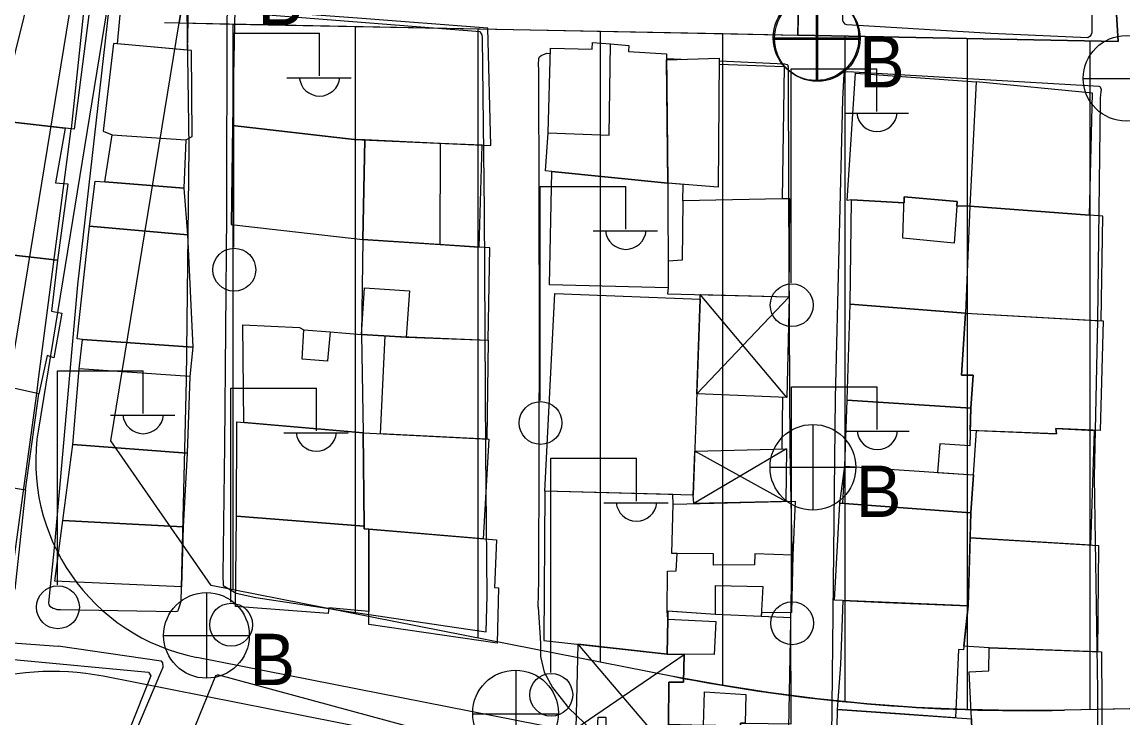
# Model space of a CAD drawing. Extents: x 417997 to 421451, y 4451742 to 4455216.
# Drawn here: x 419198.9 to 419288.8, y 4453062.5 to 4453119.4 of the extents above; entities that cross this region are included whole.
import ezdxf

# ---------------------------------------------------------------- set-up
doc = ezdxf.new("R2010")
doc.units = 0
for name, color, linetype in [('ADA', 7, 'Continuous'), ('ADAKENARI', 7, 'Continuous'), ('B_Kapi', 7, 'Continuous'), ('B_Mesken', 7, 'Continuous'), ('B_Sundurma', 7, 'Continuous'), ('B_Teras', 7, 'Continuous'), ('KALDIRIM', 7, 'Continuous'), ('PL_AYA_PARK_DINLENME', 7, 'Continuous'), ('PL_KON_MEV_350', 7, 'Continuous'), ('PL_SAY_DINI_TESIS', 7, 'Continuous'), ('S_Elektrik_Diregi', 7, 'Continuous'), ('S_Rogar_Kapagi', 7, 'Continuous'), ('S_Rogar_Kapagi_Buski', 7, 'Continuous'), ('Sinir_Duvar_tek_tarafa_ait', 7, 'Continuous'), ('TR_ORTAYOGUNKONUT', 7, 'Continuous'), ('Yol_Sose', 7, 'Continuous')]:
    doc.layers.add(name, color=color, linetype=linetype)

msp = doc.modelspace()

# ---------------------------------------------------------------- linework, layer by layer
at = {"layer": 'ADA'}
for p, q in [((419263.499, 4453177.524), (419262.248, 4453118.305)), ((419263.499, 4453177.524), (419262.248, 4453118.305)), ((419288.411, 4453117.789), (419284.956, 4453174.598)), ((419288.411, 4453117.789), (419284.956, 4453174.598)), ((419210.491, 4453119.325), (419211.699, 4453119.301)), ((419210.491, 4453119.325), (419211.699, 4453119.301)), ((419211.699, 4453119.301), (419262.248, 4453118.305)), ((419211.699, 4453119.301), (419262.248, 4453118.305)), ((419262.248, 4453118.305), (419288.411, 4453117.789)), ((419262.248, 4453118.305), (419288.411, 4453117.789))]:
    msp.add_line(p, q, dxfattribs=at)
at = {"layer": 'ADAKENARI'}
for p, q in [((419211.699, 4453119.301), (419222.131, 4453183.165)), ((419211.699, 4453119.301), (419222.131, 4453183.165)), ((419206.12, 4453085.138), (419211.699, 4453119.301)), ((419206.12, 4453085.138), (419211.699, 4453119.301)), ((419214.319, 4453073.334), (419206.12, 4453085.138)), ((419214.319, 4453073.334), (419206.12, 4453085.138)), ((419251.893, 4453065.925), (419214.319, 4453073.334)), ((419251.893, 4453065.925), (419214.319, 4453073.334)), ((419305.225, 4453063.565), (419284.03, 4453063.124)), ((419305.225, 4453063.565), (419284.03, 4453063.124))]:
    msp.add_line(p, q, dxfattribs=at)
msp.add_arc((419280.912, 4453213.092), 150, 258.84551, 271.19107, dxfattribs=at)
msp.add_arc((419280.912, 4453213.092), 150, 258.84551, 271.19107, dxfattribs=at)
at = {"layer": 'B_Kapi'}
msp.add_lwpolyline([(419260.982, 4453088.698), (419260.95, 4453084.487)], dxfattribs=at)
at = {"layer": 'B_Mesken'}
for points in [[(419203.133, 4453110.623), (419196.915, 4453111.322), (419199.711, 4453122.591), (419204.582, 4453122.108)], [(419212.352, 4453117.085), (419206.651, 4453117.593), (419206.989, 4453121.123), (419212.425, 4453120.65)], [(419216.049, 4453110.933), (419226.012, 4453109.774), (419237.173, 4453109.277), (419236.925, 4453118.869), (419226.282, 4453119.685), (419216.262, 4453120.438)], [(419206.233, 4453110.165), (419212.254, 4453109.737), (419212.777, 4453110.027), (419212.702, 4453117.054), (419206.33, 4453117.621), (419205.487, 4453110.453)], [(419241.856, 4453110.326), (419242.047, 4453117.253), (419245.444, 4453117.162), (419245.471, 4453117.699), (419246.952, 4453117.591), (419248.438, 4453117.47), (419248.408, 4453116.975), (419251.517, 4453116.779), (419251.618, 4453106.196), (419242.14, 4453107.162), (419241.634, 4453107.218)], [(419255.827, 4453115.942), (419261.138, 4453115.736), (419260.965, 4453104.916), (419252.846, 4453104.774), (419252.868, 4453106.104), (419251.618, 4453106.196), (419251.522, 4453116.296), (419255.831, 4453116.43)], [(419266.643, 4453104.833), (419266.284, 4453104.795), (419266.956, 4453115.202), (419276.806, 4453114.502), (419276.286, 4453104.338), (419275.247, 4453104.346), (419275.274, 4453104.714), (419270.943, 4453105.076), (419270.928, 4453104.6)], [(419286.069, 4453103.59), (419286.312, 4453113.573), (419276.806, 4453114.502), (419276.286, 4453104.338)], [(419202.611, 4453106.156), (419201.756, 4453099.911), (419193.652, 4453100.829), (419196.915, 4453111.322), (419202.397, 4453110.706), (419201.586, 4453106.238)], [(419226.704, 4453101.614), (419226.86, 4453109.736), (419226.012, 4453109.774), (419216.049, 4453110.933), (419215.957, 4453102.835)], [(419205.637, 4453106.302), (419206.233, 4453110.165), (419212.254, 4453109.737), (419212.091, 4453105.796)], [(419236.218, 4453100.981), (419236.445, 4453109.309), (419233.045, 4453109.461), (419226.86, 4453109.736), (419226.704, 4453101.614), (419233.023, 4453101.193)], [(419212.091, 4453105.796), (419212.384, 4453101.992), (419204.389, 4453102.693), (419204.837, 4453106.382), (419205.637, 4453106.302)], [(419241.953, 4453097.89), (419242.14, 4453107.162), (419251.618, 4453106.196), (419251.653, 4453097.65)], [(419260.965, 4453104.916), (419252.846, 4453104.774), (419252.806, 4453099.926), (419251.644, 4453099.844), (419251.653, 4453097.65), (419251.603, 4453097.171), (419261.544, 4453096.91), (419261.602, 4453104.936), (419260.965, 4453104.916)], [(419266.525, 4453096.308), (419266.643, 4453104.833), (419270.928, 4453104.6), (419270.943, 4453105.076), (419275.274, 4453104.714), (419275.247, 4453104.346), (419276.286, 4453104.338), (419275.934, 4453095.583)], [(419287.03, 4453094.956), (419287.153, 4453103.507), (419276.286, 4453104.338), (419275.934, 4453095.583)], [(419203.805, 4453093.436), (419203.377, 4453093.471), (419204.389, 4453102.693), (419212.384, 4453101.992), (419212.806, 4453092.797)], [(419230.247, 4453093.611), (419236.958, 4453093.364), (419237.095, 4453100.922), (419226.704, 4453101.614), (419226.593, 4453093.844)], [(419190.709, 4453090.665), (419193.652, 4453100.829), (419201.756, 4453099.911), (419201.271, 4453095.758), (419202.129, 4453095.588), (419201.472, 4453091.944), (419200.909, 4453092.109), (419200.243, 4453088.984), (419196.19, 4453089.896), (419196.048, 4453089.414)], [(419241.566, 4453081.032), (419242.396, 4453097.189), (419254.275, 4453096.726), (419253.694, 4453080.712)], [(419266.272, 4453088.476), (419266.525, 4453096.308), (419275.934, 4453095.583), (419275.618, 4453090.511), (419276.559, 4453090.51), (419276.375, 4453087.808)], [(419275.934, 4453095.583), (419287.182, 4453094.948), (419286.947, 4453085.978), (419283.324, 4453086.161), (419283.374, 4453085.728), (419276.324, 4453086.003), (419276.375, 4453087.808), (419276.559, 4453090.51), (419275.618, 4453090.511)], [(419221.875, 4453094.217), (419224.032, 4453094.061), (419226.593, 4453093.844), (419226.728, 4453085.789), (419216.977, 4453086.648), (419216.908, 4453094.631), (419221.527, 4453094.42)], [(419212.569, 4453090.418), (419212.368, 4453084.141), (419203.016, 4453084.857), (419203.538, 4453091.038), (419203.805, 4453093.436), (419212.806, 4453092.797)], [(419236.83, 4453085.28), (419228.154, 4453085.717), (419228.53, 4453093.721), (419236.958, 4453093.364)], [(419190.709, 4453090.665), (419190.115, 4453090.726), (419188.593, 4453082.889), (419199.138, 4453081.13), (419200.243, 4453088.984), (419196.19, 4453089.896), (419196.048, 4453089.414)], [(419266.092, 4453083.073), (419266.272, 4453088.476), (419276.375, 4453087.808), (419276.288, 4453084.73), (419273.846, 4453084.902), (419273.661, 4453082.563), (419276.589, 4453082.365), (419276.374, 4453079.249), (419265.681, 4453080.054)], [(419216.392, 4453078.993), (419216.416, 4453086.698), (419226.728, 4453085.789), (419226.809, 4453078.182)], [(419236.55, 4453077.14), (419227.205, 4453077.931), (419226.82, 4453077.953), (419226.809, 4453078.182), (419226.728, 4453085.789), (419237.013, 4453085.271)], [(419286.448, 4453086.004), (419286.145, 4453076.622), (419276.314, 4453077.213), (419276.374, 4453079.249), (419276.589, 4453082.365), (419276.843, 4453085.983), (419283.374, 4453085.728), (419283.324, 4453086.161)], [(419202.208, 4453078.629), (419203.016, 4453084.857), (419212.368, 4453084.141), (419212.035, 4453078.109)], [(419199.138, 4453081.13), (419198.289, 4453072.988), (419187.387, 4453073.995), (419187.607, 4453075.84), (419188.435, 4453079.474), (419189.014, 4453082.819)], [(419241.566, 4453081.032), (419241.495, 4453068.826), (419251.558, 4453067.699), (419251.63, 4453070.575), (419251.558, 4453071.232), (419251.586, 4453074.493), (419252.319, 4453074.509), (419252.38, 4453075.94), (419251.962, 4453075.945), (419252.069, 4453079.977), (419252.039, 4453080.756)], [(419261.844, 4453075.805), (419261.738, 4453071.104), (419259.275, 4453071.089), (419259.259, 4453070.786), (419255.514, 4453070.952), (419251.558, 4453071.232), (419251.586, 4453074.493), (419252.319, 4453074.509), (419252.38, 4453075.94), (419251.962, 4453075.945), (419252.069, 4453079.977), (419262.018, 4453080.206)], [(419265.253, 4453072.121), (419265.681, 4453080.054), (419276.374, 4453079.249), (419276.153, 4453071.658)], [(419202.208, 4453078.629), (419212.035, 4453078.109), (419211.885, 4453073.207), (419201.547, 4453073.682)], [(419226.809, 4453078.182), (419226.82, 4453077.953), (419227.205, 4453077.931), (419227.202, 4453071.187), (419223.932, 4453071.501), (419223.874, 4453071.042), (419216.305, 4453071.602), (419216.392, 4453078.993)], [(419227.202, 4453070.134), (419227.205, 4453077.931), (419237.616, 4453077.05), (419237.468, 4453073.165), (419237.796, 4453073.136), (419237.67, 4453068.61)], [(419276.314, 4453077.213), (419286.797, 4453076.583), (419286.716, 4453067.907), (419277.888, 4453068.24), (419275.82, 4453068.372), (419276.153, 4453071.658)], [(419275.363, 4453068.093), (419275.127, 4453062.514), (419270.599, 4453062.834), (419265.494, 4453063.195), (419265.759, 4453066.868), (419265.961, 4453072.091), (419269.389, 4453071.946), (419276.153, 4453071.658), (419275.79, 4453068.076)], [(419261.682, 4453070.68), (419259.259, 4453070.786), (419255.514, 4453070.952), (419251.624, 4453071.228), (419251.63, 4453070.575), (419251.558, 4453067.699), (419252.95, 4453067.688), (419252.915, 4453065.432), (419251.698, 4453065.416), (419251.671, 4453061.999), (419251.671, 4453061.999), (419254.53, 4453061.911), (419257.552, 4453061.819), (419257.557, 4453062.066), (419257.949, 4453062.062), (419261.71, 4453062.029)], [(419276.682, 4453054.372), (419276.442, 4453062.421), (419276.245, 4453066.258), (419277.849, 4453066.352), (419277.888, 4453068.24), (419287.046, 4453067.895), (419287.132, 4453054.883)], [(419266.923, 4453054.024), (419266.792, 4453057.979), (419266.224, 4453060.144), (419265.431, 4453060.254), (419265.494, 4453063.195), (419276.442, 4453062.421), (419276.682, 4453054.372)]]:
    msp.add_lwpolyline(points, close=True, dxfattribs=at)
at = {"layer": 'B_Sundurma'}
for p, q in [((419261.544, 4453096.91), (419253.994, 4453088.983)), ((419261.359, 4453088.683), (419254.262, 4453097.101)), ((419261.329, 4453084.497), (419253.75, 4453080.016)), ((419261.262, 4453080.189), (419253.824, 4453084.293)), ((419244.112, 4453061.625), (419252.95, 4453067.688)), ((419244.282, 4453068.514), (419251.653, 4453059.874))]:
    msp.add_line(p, q, dxfattribs=at)
for points in [[(419261.544, 4453096.91), (419261.359, 4453088.683), (419253.994, 4453088.983), (419254.275, 4453096.726), (419254.262, 4453097.101)], [(419261.329, 4453084.497), (419261.262, 4453080.189), (419253.75, 4453080.016), (419253.694, 4453080.712), (419253.824, 4453084.293)], [(419244.282, 4453068.514), (419244.112, 4453061.625), (419245.885, 4453061.676), (419245.942, 4453062.574), (419246.568, 4453062.553), (419246.572, 4453060.183), (419251.653, 4453059.874), (419251.671, 4453061.999), (419251.698, 4453065.416), (419252.915, 4453065.432), (419252.95, 4453067.688), (419251.558, 4453067.699)]]:
    msp.add_lwpolyline(points, close=True, dxfattribs=at)
at = {"layer": 'B_Teras'}
for points in [[(419251.618, 4453106.196), (419242.14, 4453107.162), (419241.634, 4453107.218), (419241.856, 4453110.326), (419246.833, 4453110.143), (419246.952, 4453117.591), (419248.438, 4453117.47), (419248.408, 4453116.975), (419251.517, 4453116.779)], [(419255.741, 4453105.891), (419251.618, 4453106.196), (419251.522, 4453116.296), (419255.831, 4453116.43)], [(419233.023, 4453101.193), (419233.045, 4453109.461), (419226.86, 4453109.736), (419226.704, 4453101.614)], [(419270.834, 4453101.706), (419270.943, 4453105.076), (419275.274, 4453104.714), (419275.023, 4453101.312)], [(419226.593, 4453093.844), (419226.834, 4453097.654), (419230.508, 4453097.412), (419230.247, 4453093.611)], [(419221.753, 4453091.831), (419221.875, 4453094.217), (419224.032, 4453094.061), (419223.813, 4453091.689), (419223.81, 4453091.657)], [(419203.538, 4453091.038), (419203.805, 4453093.436), (419212.806, 4453092.797), (419212.569, 4453090.418)], [(419276.374, 4453079.249), (419265.924, 4453080.036), (419266.092, 4453083.073), (419276.589, 4453082.365)], [(419251.962, 4453075.945), (419252.069, 4453079.977), (419262.018, 4453080.206), (419261.844, 4453075.805), (419258.738, 4453075.903), (419258.709, 4453075.016), (419255.343, 4453074.989), (419255.35, 4453075.898)], [(419255.514, 4453070.952), (419255.531, 4453073.328), (419259.382, 4453073.228), (419259.259, 4453070.786)], [(419251.558, 4453067.699), (419251.63, 4453070.575), (419255.558, 4453070.377), (419255.405, 4453067.67)], [(419254.53, 4453061.911), (419254.609, 4453064.644), (419257.985, 4453064.41), (419257.949, 4453062.062), (419257.557, 4453062.066), (419257.552, 4453061.819)]]:
    msp.add_lwpolyline(points, close=True, dxfattribs=at)
at = {"layer": 'KALDIRIM'}
for p, q in [((419204.843, 4453133.152), (419196.24, 4453080.485)), ((419204.843, 4453133.152), (419196.24, 4453080.485)), ((419207.728, 4453132.209), (419200.198, 4453086.106)), ((419207.728, 4453132.209), (419200.198, 4453086.106)), ((419250.733, 4453060.039), (419213.158, 4453067.448)), ((419250.733, 4453060.039), (419213.158, 4453067.448)), ((419250.152, 4453057.095), (419205.501, 4453065.9)), ((419250.152, 4453057.095), (419205.501, 4453065.9))]:
    msp.add_line(p, q, dxfattribs=at)
for centre, radius, start, end in [((419216.318, 4453083.473), 16.334, 170.72359, 258.84551), ((419216.318, 4453083.473), 16.334, 170.72359, 258.84551), ((419201.409, 4453045.145), 21.155, 78.84551, 139.85094), ((419201.409, 4453045.145), 21.155, 78.84551, 139.85094)]:
    msp.add_arc(centre, radius, start, end, dxfattribs=at)
at = {"layer": 'PL_AYA_PARK_DINLENME'}
msp.add_lwpolyline([(419262.248, 4453118.305), (419263.499, 4453177.524), (419284.956, 4453174.598), (419288.411, 4453117.789)], close=True, dxfattribs=at)
msp.add_lwpolyline([(419262.248, 4453118.305), (419263.499, 4453177.524), (419284.956, 4453174.598), (419288.411, 4453117.789)], close=True, dxfattribs=at)
at = {"layer": 'PL_KON_MEV_350'}
msp.add_lwpolyline([(419305.225, 4453063.565), (419284.03, 4453063.124), (419279.99, 4453063.095), (419275.951, 4453063.174), (419271.915, 4453063.362), (419267.886, 4453063.658), (419263.866, 4453064.063), (419259.859, 4453064.577), (419255.867, 4453065.197), (419251.893, 4453065.925), (419214.319, 4453073.334), (419206.12, 4453085.138), (419211.699, 4453119.301), (419262.248, 4453118.305), (419288.411, 4453117.789), (419284.956, 4453174.598), (419263.499, 4453177.524), (419222.131, 4453183.165), (419227.022, 4453213.113), (419238.503, 4453221.37), (419324.529, 4453207.319)], dxfattribs=at)
at = {"layer": 'PL_SAY_DINI_TESIS'}
msp.add_lwpolyline([(419226.12, 4453119.017), (419236.12, 4453118.82), (419246.12, 4453118.623), (419256.12, 4453118.426), (419262.248, 4453118.305), (419263.499, 4453177.524), (419256.12, 4453178.531), (419246.12, 4453179.894), (419239.255, 4453180.83), (419239.172, 4453154.266), (419227.381, 4453155.09), (419226.84, 4453158.31), (419218.249, 4453159.4), (419211.699, 4453119.301), (419216.12, 4453119.214), (419226.12, 4453119.017)], dxfattribs=at)
msp.add_lwpolyline([(419226.12, 4453119.017), (419236.12, 4453118.82), (419246.12, 4453118.623), (419256.12, 4453118.426), (419262.248, 4453118.305), (419263.499, 4453177.524), (419256.12, 4453178.531), (419246.12, 4453179.894), (419239.255, 4453180.83), (419239.172, 4453154.266), (419227.381, 4453155.09), (419226.84, 4453158.31), (419218.249, 4453159.4), (419211.699, 4453119.301), (419216.12, 4453119.214), (419226.12, 4453119.017)], dxfattribs=at)
at = {"layer": 'S_Elektrik_Diregi'}
for p, q in [((419216.17, 4453100.969), (419216.17, 4453118.469)), ((419216.17, 4453118.469), (419223.17, 4453118.469)), ((419223.17, 4453114.969), (419223.17, 4453118.469)), ((419261.711, 4453098.064), (419261.711, 4453115.564)), ((419261.711, 4453115.564), (419268.711, 4453115.564)), ((419268.711, 4453112.064), (419268.711, 4453115.564)), ((419220.51, 4453114.829), (419225.76, 4453114.829)), ((419266.051, 4453111.924), (419271.301, 4453111.924)), ((419241.193, 4453088.441), (419241.193, 4453105.941)), ((419241.193, 4453105.941), (419248.193, 4453105.941)), ((419248.193, 4453102.441), (419248.193, 4453105.941)), ((419245.533, 4453102.301), (419250.783, 4453102.301)), ((419201.761, 4453073.376), (419201.761, 4453090.876)), ((419201.761, 4453090.876), (419208.761, 4453090.876)), ((419208.761, 4453087.376), (419208.761, 4453090.876)), ((419215.91, 4453071.952), (419215.91, 4453089.452)), ((419215.91, 4453089.452), (419222.91, 4453089.452)), ((419222.91, 4453085.952), (419222.91, 4453089.452)), ((419261.741, 4453072.072), (419261.741, 4453089.572)), ((419261.741, 4453089.572), (419268.741, 4453089.572)), ((419268.741, 4453086.072), (419268.741, 4453089.572)), ((419206.101, 4453087.236), (419211.351, 4453087.236)), ((419220.25, 4453085.812), (419225.5, 4453085.812)), ((419266.081, 4453085.932), (419271.331, 4453085.932)), ((419242.065, 4453066.225), (419242.065, 4453083.725)), ((419242.065, 4453083.725), (419249.065, 4453083.725)), ((419249.065, 4453080.225), (419249.065, 4453083.725)), ((419246.405, 4453080.085), (419251.655, 4453080.085))]:
    msp.add_line(p, q, dxfattribs=at)
for centre in [(419216.206, 4453099.134), (419261.747, 4453096.228), (419241.229, 4453086.605), (419201.797, 4453071.541), (419215.946, 4453070.117), (419261.777, 4453070.236), (419242.101, 4453064.389)]:
    msp.add_circle(centre, 1.75, dxfattribs=at)
for centre in [(419223.17, 4453114.982), (419268.712, 4453112.077), (419248.193, 4453102.454), (419208.762, 4453087.389), (419222.911, 4453085.965), (419268.742, 4453086.085), (419249.066, 4453080.238)]:
    msp.add_arc(centre, 1.658, 184.83843, 355.14641, dxfattribs=at)
at = {"layer": 'S_Rogar_Kapagi'}
for p, q in [((419263.892, 4453114.504), (419263.892, 4453121.504)), ((419260.322, 4453117.969), (419267.322, 4453117.969)), ((419239.235, 4453059.374), (419239.235, 4453066.374)), ((419235.665, 4453062.839), (419242.665, 4453062.839))]:
    msp.add_line(p, q, dxfattribs=at)
for centre in [(419263.839, 4453118.033), (419239.182, 4453062.903)]:
    msp.add_circle(centre, 3.5, dxfattribs=at)
at = {"layer": 'S_Rogar_Kapagi_Buski'}
for p, q in [((419263.734, 4453121.594), (419263.734, 4453114.594)), ((419260.234, 4453118.094), (419267.234, 4453118.094)), ((419285.564, 4453114.774), (419292.564, 4453114.774)), ((419263.474, 4453086.485), (419263.474, 4453079.485)), ((419259.974, 4453082.985), (419266.974, 4453082.985)), ((419213.934, 4453072.745), (419213.934, 4453065.745)), ((419210.434, 4453069.245), (419217.434, 4453069.245))]:
    msp.add_line(p, q, dxfattribs=at)
for centre in [(419263.734, 4453118.094), (419289.064, 4453114.774), (419263.474, 4453082.985), (419213.934, 4453069.245)]:
    msp.add_circle(centre, 3.5, dxfattribs=at)
at = {"layer": 'Sinir_Duvar_tek_tarafa_ait'}
msp.add_lwpolyline([(419198.178, 4453067.269), (419209.186, 4453066.237), (419209.401, 4453065.942), (419205.912, 4453057.182)], dxfattribs=at)
at = {"layer": 'TR_ORTAYOGUNKONUT'}
for p, q in [((419216.12, 4453072.979), (419216.12, 4453119.214)), ((419216.12, 4453072.979), (419216.12, 4453119.214)), ((419226.12, 4453071.008), (419226.12, 4453119.017)), ((419226.12, 4453071.008), (419226.12, 4453119.017)), ((419236.12, 4453069.036), (419236.12, 4453118.82)), ((419236.12, 4453069.036), (419236.12, 4453118.82)), ((419246.12, 4453067.064), (419246.12, 4453118.623)), ((419246.12, 4453067.064), (419246.12, 4453118.623)), ((419256.12, 4453065.158), (419256.12, 4453118.426)), ((419256.12, 4453065.158), (419256.12, 4453118.426)), ((419266.12, 4453063.836), (419266.12, 4453118.229)), ((419266.12, 4453063.836), (419266.12, 4453118.229)), ((419276.12, 4453063.171), (419276.12, 4453118.032)), ((419276.12, 4453063.171), (419276.12, 4453118.032)), ((419286.12, 4453063.168), (419286.12, 4453117.835)), ((419286.12, 4453063.168), (419286.12, 4453117.835))]:
    msp.add_line(p, q, dxfattribs=at)
at = {"layer": 'Yol_Sose'}
for points in [[(419286.329, 4453126.862), (419286.274, 4453118.78), (419286.253, 4453118.507), (419286.219, 4453118.353), (419286.131, 4453118.222), (419285.941, 4453118.079), (419278.007, 4453118.435)], [(419278.007, 4453118.435), (419266.255, 4453119.141), (419266.117, 4453119.201), (419265.959, 4453119.418), (419265.927, 4453119.53), (419265.816, 4453126.096)], [(419199.615, 4453122.206), (419204.062, 4453121.769), (419202.866, 4453110.653)], [(419201.517, 4453076.665), (419201.014, 4453071.91), (419201.058, 4453071.752), (419201.142, 4453071.641), (419201.403, 4453071.469), (419201.52, 4453071.433), (419201.719, 4453071.37), (419202, 4453071.359), (419211.367, 4453071.186), (419211.545, 4453071.223), (419211.611, 4453071.254), (419211.655, 4453071.37), (419211.791, 4453071.769), (419211.853, 4453072.032), (419212.306, 4453090.115), (419212.523, 4453109.156), (419212.347, 4453120.348)], [(419205.962, 4453120.496), (419203.399, 4453097.9), (419201.517, 4453076.665)], [(419218.938, 4453119.947), (419216.123, 4453120.122), (419215.892, 4453120.144), (419215.778, 4453120.131), (419215.757, 4453120.125), (419215.727, 4453120.106), (419215.674, 4453120.054), (419215.638, 4453119.944), (419215.587, 4453119.834), (419215.581, 4453103.655), (419215.413, 4453084.794)], [(419236.877, 4453072.514), (419236.754, 4453084.216), (419236.635, 4453103.934), (419236.473, 4453118.085), (419236.457, 4453118.332), (419236.326, 4453118.559), (419236.293, 4453118.582), (419218.938, 4453119.947)], [(419241.036, 4453071.546), (419241.085, 4453073.737), (419241.146, 4453094.209), (419241.091, 4453115.471), (419241.053, 4453115.893), (419241.082, 4453116.359), (419241.084, 4453116.394), (419241.129, 4453116.524), (419241.265, 4453116.654)], [(419241.265, 4453116.654), (419241.739, 4453116.825), (419242.035, 4453116.812)], [(419251.521, 4453116.387), (419252.719, 4453116.333)], [(419255.829, 4453116.194), (419261.168, 4453115.955), (419261.361, 4453115.914), (419261.38, 4453115.892), (419261.434, 4453115.86), (419261.441, 4453115.776), (419261.447, 4453115.755), (419261.491, 4453105.206), (419261.59, 4453084.353)], [(419286.732, 4453057.803), (419286.759, 4453064.735), (419286.484, 4453082.183), (419286.761, 4453095.016), (419286.963, 4453112.942), (419286.979, 4453113.15), (419287.035, 4453113.712), (419287.044, 4453113.824), (419287.009, 4453114.008), (419286.963, 4453114.046), (419286.863, 4453114.115), (419266.333, 4453115.304), (419266.143, 4453115.282), (419266.099, 4453115.257), (419266.032, 4453115.206), (419266, 4453115.145), (419265.905, 4453113.069)], [(419265.905, 4453113.069), (419265.3, 4453088.651), (419265.005, 4453060.948)], [(419200.063, 4453089.025), (419200.221, 4453090.184), (419202.866, 4453110.653)], [(419198.958, 4453080.87), (419200.063, 4453089.025)], [(419215.413, 4453084.794), (419215.259, 4453074.166)], [(419261.59, 4453084.353), (419261.752, 4453076.27)], [(419172.608, 4453056.955), (419183.972, 4453071.089), (419185.137, 4453072.352), (419185.783, 4453072.709), (419186.02, 4453072.778), (419186.184, 4453072.802), (419186.473, 4453072.818), (419197.333, 4453072.109), (419197.538, 4453072.214), (419197.724, 4453072.342), (419197.738, 4453072.44), (419197.849, 4453072.692), (419198.958, 4453080.87)], [(419261.752, 4453076.27), (419261.418, 4453058.729)], [(419215.259, 4453074.166), (419215.286, 4453073.319), (419216.358, 4453072.683), (419217.958, 4453072.33), (419225.215, 4453071.247), (419234.349, 4453069.883), (419236.795, 4453069.53), (419236.877, 4453072.514)], [(419241.036, 4453071.546), (419241.214, 4453068.617), (419241.233, 4453067.524), (419241.518, 4453066.231), (419242.215, 4453064.979), (419243.499, 4453063.326), (419247.393, 4453059.593), (419259.166, 4453050.387), (419259.591, 4453050.018), (419260.022, 4453049.84), (419260.458, 4453049.798), (419260.485, 4453049.797), (419261.085, 4453050.597), (419261.418, 4453058.729)], [(419176.352, 4453054.539), (419186.975, 4453068.949), (419187.207, 4453069.157), (419187.547, 4453069.301), (419187.654, 4453069.336), (419188.014, 4453069.381), (419201.822, 4453068.354)], [(419204.355, 4453052.381), (419210.209, 4453066.22), (419210.394, 4453066.641), (419210.4, 4453066.717), (419210.378, 4453066.977), (419210.365, 4453066.992), (419210.271, 4453067.131), (419210.237, 4453067.14), (419201.822, 4453068.354)], [(419232.127, 4453051.604), (419234.618, 4453057.529), (419235.396, 4453059.482), (419235.428, 4453059.626), (419235.402, 4453059.838), (419235.368, 4453059.945), (419235.32, 4453060.053), (419235.202, 4453060.249), (419234.933, 4453060.568), (419214.934, 4453065.984), (419214.802, 4453065.993), (419214.659, 4453065.947), (419208.331, 4453050.332)]]:
    msp.add_lwpolyline(points, dxfattribs=at)

# ---------------------------------------------------------------- texts
at = {"layer": 'S_Rogar_Kapagi_Buski'}
for p in [(419218.104, 4453119.129), (419267.234, 4453114.029), (419266.974, 4453078.92), (419217.434, 4453065.18)]:
    msp.add_text('B', height=4.2, dxfattribs=at).set_placement(p)

doc.saveas('drawing.dxf')
